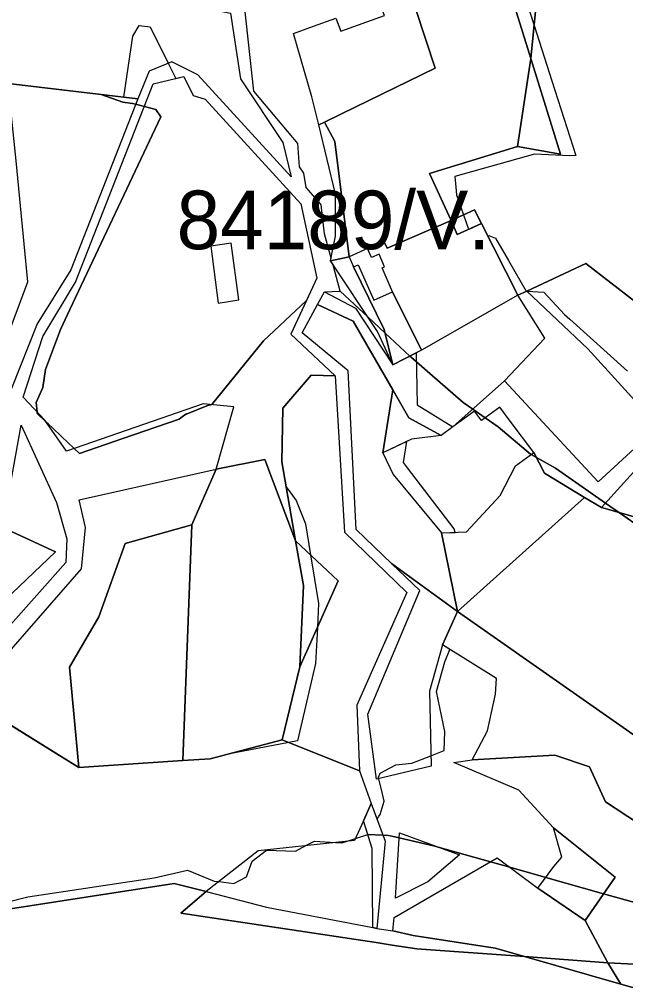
# Model space of a CAD drawing. Extents: x -477304 to -465429, y -1159113 to -1149210.
# Drawn here: x -474123.8 to -473968.5, y -1153880.4 to -1153633.1 of the extents above; entities that cross this region are included whole.
import ezdxf

# ---------------------------------------------------------------- set-up
doc = ezdxf.new("R2010")
doc.units = 0
for name, color, linetype in [('BPEJ_s', 7, 'Continuous'), ('orna_s', 7, 'Continuous'), ('PUPFL_s', 7, 'Continuous'), ('trav_porost_s', 7, 'Continuous'), ('voda_s', 7, 'Continuous'), ('zahrada_s', 7, 'Continuous')]:
    doc.layers.add(name, color=color, linetype=linetype)

msp = doc.modelspace()

# ---------------------------------------------------------------- linework, layer by layer
at = {"layer": 'BPEJ_s'}
for points in [[(-474133.51, -1153860.85), (-474121.59, -1153857.87), (-474089.25, -1153852.98), (-474080.74, -1153851.06), (-474073.93, -1153853.83), (-474072.71, -1153853.98), (-474068.82, -1153854.47), (-474067.2, -1153853.6), (-474065.63, -1153852.76), (-474064.14, -1153848.72), (-474060.52, -1153845.96), (-474053.08, -1153846.17), (-474050.4, -1153844.77), (-474048.18, -1153843.61), (-474042.8, -1153843.94), (-474041.16, -1153844.04), (-474039.85, -1153843.62), (-474037.72, -1153842.93), (-474034.56, -1153841.91), (-474035.67, -1153838.41), (-474033.65, -1153833.96), (-474032.16, -1153838.05), (-474031.76, -1153837.42), (-474031.37, -1153836.81), (-474030.31, -1153833.4), (-474030.84, -1153831.18), (-474031.7, -1153827.64), (-474031.8, -1153827.23), (-474031.37, -1153826.17), (-474027.33, -1153824.04), (-474023.29, -1153823.61), (-474018.39, -1153821.73), (-474014.99, -1153820.42), (-474014.78, -1153815.53), (-474016.91, -1153805.31), (-474014.78, -1153797.65), (-474013.52, -1153794.51), (-474015.4, -1153793.35), (-474011.57, -1153784.78), (-474015.69, -1153764.67), (-474012.17, -1153764.52), (-474012.44, -1153763.61), (-474024.38, -1153747.95), (-474025.42, -1153746.59), (-474024.57, -1153741.27), (-474030.66, -1153744.14), (-474028.15, -1153728), (-474038.28, -1153710.45), (-474047.41, -1153706.15), (-474045.63, -1153702.86), (-474041.59, -1153702.75), (-474043.52, -1153695.73), (-474044.05, -1153694.93), (-474043.92, -1153694.28), (-474045.63, -1153688.07), (-474046.48, -1153680.63), (-474046.76, -1153680.3), (-474050.31, -1153676.16), (-474050.95, -1153672.54), (-474052.01, -1153670.84), (-474052.44, -1153664.88), (-474053.73, -1153663.34), (-474063.72, -1153651.47), (-474065.72, -1153633.48), (-474067.33, -1153618.92)], [(-473964.14, -1153763.61), (-473970.06, -1153759.49), (-473973.63, -1153757.01), (-473986.48, -1153748.08), (-473991.33, -1153745.33), (-473992.68, -1153744.56), (-473992.86, -1153744.46), (-474001.16, -1153737.44), (-474004.43, -1153735.18), (-474007.66, -1153732.95), (-474010.09, -1153731.27), (-474012.78, -1153728.93), (-474017.96, -1153724.42), (-474022.08, -1153720.84), (-474023.36, -1153719.73), (-474023.76, -1153719.35), (-474030.13, -1153713.42), (-474034.47, -1153709.38), (-474041.59, -1153702.75), (-474043.52, -1153695.73), (-474044.05, -1153694.93), (-474043.92, -1153694.28), (-474045.63, -1153688.07), (-474046.48, -1153680.63), (-474046.76, -1153680.3), (-474050.31, -1153676.16), (-474050.95, -1153672.54), (-474052.01, -1153670.84), (-474052.44, -1153664.88), (-474053.73, -1153663.34), (-474063.72, -1153651.47), (-474065.72, -1153633.48), (-474067.33, -1153618.92)], [(-473993.85, -1153628.64), (-473991.92, -1153634.67), (-473987.37, -1153648.83), (-473981.2, -1153668), (-473982.86, -1153668.07), (-473991.8, -1153667.65), (-474012.22, -1153673.39), (-474011.98, -1153676.11), (-474011.8, -1153678.07), (-474010.01, -1153683.18), (-474008.82, -1153686.58), (-474008.57, -1153686.85), (-474005.41, -1153685.4), (-474003.81, -1153688.56), (-474003.5, -1153688.5), (-474001.8, -1153689.14), (-473998.51, -1153694.83), (-473993.92, -1153702.75), (-473993.79, -1153702.69), (-473993.71, -1153702.77), (-473989.45, -1153702.97), (-473984.14, -1153708.71), (-473982.81, -1153709.9), (-473967.96, -1153723.18)], [(-473993.85, -1153628.64), (-473991.92, -1153634.67), (-473987.37, -1153648.83), (-473981.2, -1153668), (-473982.86, -1153668.07), (-473991.8, -1153667.65)], [(-474126.65, -1153649.57), (-474102.8, -1153652.34), (-474097.07, -1153653), (-474094.7, -1153637.4), (-474093.1, -1153634.7), (-474090.32, -1153635.04), (-474085.65, -1153644.35), (-474083.7, -1153648.24), (-474081.68, -1153647.75), (-474079.23, -1153652.59), (-474076.22, -1153653.53), (-474051.72, -1153680.36), (-474047.55, -1153699.41), (-474050.2, -1153705.09), (-474054.24, -1153713.77), (-474042.87, -1153724.42), (-474049.08, -1153724.24), (-474056.33, -1153732.68), (-474056.55, -1153746.46), (-474055.46, -1153752.81), (-474052.86, -1153756.37), (-474050.52, -1153762.33), (-474049.19, -1153770.31), (-474047.12, -1153782.76), (-474047.46, -1153788.91), (-474047.97, -1153798.08), (-474050.52, -1153809.14), (-474052.54, -1153817.9), (-474054.8, -1153818.33), (-474070.38, -1153821.33), (-474074.89, -1153822.51), (-474081.96, -1153823), (-474090.01, -1153823.54), (-474090.52, -1153823.58), (-474090.95, -1153823.61), (-474091.19, -1153823.62), (-474091.26, -1153823.62), (-474108.57, -1153824.77), (-474136.96, -1153807.1)], [(-474126.65, -1153649.57), (-474102.8, -1153652.34)], [(-474102.8, -1153652.34), (-474097.27, -1153654.33), (-474094.78, -1153654.67), (-474094.02, -1153654.86), (-474091.78, -1153655.42), (-474088.82, -1153656.16), (-474087.55, -1153658.07), (-474110.89, -1153707.45), (-474113.29, -1153712.54), (-474117.12, -1153722.76), (-474117.76, -1153727.44), (-474119.46, -1153731.27), (-474119.25, -1153733.66), (-474119.21, -1153734.06), (-474116.9, -1153736.25), (-474116.32, -1153736.8), (-474115.28, -1153737.78), (-474113, -1153739.94), (-474109.72, -1153743.05), (-474108.37, -1153744.32), (-474097.33, -1153740.51), (-474082.87, -1153735.52), (-474082.08, -1153734.93), (-474081.16, -1153734.25), (-474080.97, -1153734.17), (-474080.83, -1153734.11), (-474075.77, -1153732.12), (-474075.55, -1153732.04), (-474075.21, -1153731.91), (-474074.49, -1153731.79), (-474061.26, -1153715.46), (-474050.2, -1153705.09), (-474054.24, -1153713.77), (-474042.87, -1153724.42), (-474049.08, -1153724.24), (-474056.33, -1153732.68), (-474056.55, -1153746.46), (-474055.46, -1153752.81), (-474052.86, -1153756.37), (-474050.52, -1153762.33), (-474049.19, -1153770.31), (-474047.12, -1153782.76), (-474047.46, -1153788.91), (-474047.97, -1153798.08), (-474050.52, -1153809.14), (-474052.54, -1153817.9), (-474054.8, -1153818.33), (-474070.38, -1153821.33), (-474074.89, -1153822.51), (-474081.96, -1153823), (-474090.01, -1153823.54), (-474090.52, -1153823.58), (-474090.95, -1153823.61), (-474091.19, -1153823.62), (-474091.26, -1153823.62), (-474108.57, -1153824.77), (-474136.96, -1153807.1)], [(-473991.8, -1153667.65), (-474012.22, -1153673.39), (-474011.98, -1153676.11), (-474011.8, -1153678.07), (-474010.01, -1153683.18), (-474008.82, -1153686.58), (-474008.57, -1153686.85), (-474005.41, -1153685.4), (-474003.81, -1153688.56), (-474003.5, -1153688.5), (-474001.8, -1153689.14), (-473998.51, -1153694.83), (-473993.92, -1153702.75), (-473993.79, -1153702.69), (-473993.71, -1153702.77), (-473989.45, -1153702.97), (-473984.14, -1153708.71), (-473982.81, -1153709.9), (-473967.96, -1153723.18)], [(-473964.56, -1153859.79), (-473974.12, -1153857.09), (-473988.95, -1153852.9), (-473998.16, -1153850.3), (-474003.11, -1153848.9), (-474016.51, -1153845.12), (-474017.33, -1153844.89), (-474026.5, -1153842.76), (-474027.63, -1153842.5), (-474029.25, -1153842.13), (-474030.69, -1153842.07), (-474034.56, -1153841.91), (-474035.67, -1153838.41), (-474033.65, -1153833.96), (-474032.16, -1153838.05), (-474031.76, -1153837.42), (-474031.37, -1153836.81), (-474030.31, -1153833.4), (-474030.84, -1153831.18), (-474031.7, -1153827.64), (-474031.8, -1153827.23), (-474031.37, -1153826.17), (-474027.33, -1153824.04), (-474023.29, -1153823.61), (-474018.39, -1153821.73), (-474014.99, -1153820.42), (-474014.78, -1153815.53), (-474016.91, -1153805.31), (-474014.78, -1153797.65), (-474013.52, -1153794.51), (-474015.4, -1153793.35), (-474011.57, -1153784.78), (-474015.69, -1153764.67), (-474012.17, -1153764.52), (-474012.44, -1153763.61), (-474024.38, -1153747.95), (-474025.42, -1153746.59), (-474024.57, -1153741.27), (-474030.66, -1153744.14), (-474028.15, -1153728), (-474038.28, -1153710.45), (-474047.41, -1153706.15), (-474045.63, -1153702.86), (-474041.59, -1153702.75), (-474034.47, -1153709.38), (-474030.13, -1153713.42), (-474023.76, -1153719.35), (-474023.36, -1153719.73), (-474022.08, -1153720.84), (-474017.96, -1153724.42), (-474012.78, -1153728.93), (-474010.09, -1153731.27), (-474007.66, -1153732.95), (-474004.43, -1153735.18), (-474001.16, -1153737.44), (-473992.86, -1153744.46), (-473992.68, -1153744.56), (-473991.33, -1153745.33), (-473986.48, -1153748.08), (-473973.63, -1153757.01), (-473970.06, -1153759.49), (-473964.14, -1153763.61)], [(-474133.51, -1153860.85), (-474121.59, -1153857.87), (-474089.25, -1153852.98), (-474080.74, -1153851.06), (-474073.93, -1153853.83), (-474072.71, -1153853.98), (-474068.82, -1153854.47), (-474067.2, -1153853.6), (-474065.63, -1153852.76), (-474064.14, -1153848.72), (-474060.52, -1153845.96), (-474053.08, -1153846.17), (-474050.4, -1153844.77), (-474048.18, -1153843.61), (-474042.8, -1153843.94), (-474041.16, -1153844.04), (-474039.85, -1153843.62), (-474037.72, -1153842.93), (-474034.56, -1153841.91), (-474030.69, -1153842.07), (-474029.25, -1153842.13), (-474027.63, -1153842.5), (-474026.5, -1153842.76), (-474017.33, -1153844.89), (-474016.51, -1153845.12), (-474003.11, -1153848.9), (-473998.16, -1153850.3), (-473988.95, -1153852.9), (-473974.12, -1153857.09), (-473964.56, -1153859.79)]]:
    msp.add_lwpolyline(points, dxfattribs=at)
msp.add_lwpolyline([(-474050.2, -1153705.09), (-474061.26, -1153715.46), (-474074.49, -1153731.79), (-474075.21, -1153731.91), (-474075.55, -1153732.04), (-474075.77, -1153732.12), (-474080.83, -1153734.11), (-474080.97, -1153734.17), (-474081.16, -1153734.25), (-474082.08, -1153734.93), (-474082.87, -1153735.52), (-474097.33, -1153740.51), (-474108.37, -1153744.32), (-474109.72, -1153743.05), (-474113, -1153739.94), (-474115.28, -1153737.78), (-474116.32, -1153736.8), (-474116.9, -1153736.25), (-474119.21, -1153734.06), (-474119.25, -1153733.66), (-474119.46, -1153731.27), (-474117.76, -1153727.44), (-474117.12, -1153722.76), (-474113.29, -1153712.54), (-474110.89, -1153707.45), (-474087.55, -1153658.07), (-474088.82, -1153656.16), (-474091.78, -1153655.42), (-474094.02, -1153654.86), (-474094.78, -1153654.67), (-474097.27, -1153654.33), (-474102.8, -1153652.34), (-474097.07, -1153653), (-474094.7, -1153637.4), (-474093.1, -1153634.7), (-474090.32, -1153635.04), (-474085.65, -1153644.35), (-474083.7, -1153648.24), (-474081.68, -1153647.75), (-474079.23, -1153652.59), (-474076.22, -1153653.53), (-474051.72, -1153680.36), (-474047.55, -1153699.41)], close=True, dxfattribs=at)
at = {"layer": 'orna_s'}
for points in [[(-474018.73, -1153672.6), (-474013.18, -1153684.64), (-474029.55, -1153691.68), (-474030.37, -1153690.05), (-474034.58, -1153691.81), (-474039.33, -1153693.9), (-474043.01, -1153664.39), (-474045.66, -1153659.42), (-474041.26, -1153657.27), (-474017.25, -1153645.59), (-474032.04, -1153600.69), (-474006.35, -1153599.46), (-473992.8, -1153643.11), (-473996.2, -1153665.65)], [(-473992.8, -1153643.11), (-473985.18, -1153667.66), (-473996.2, -1153665.65)], [(-473978.88, -1153863.97), (-473991, -1153855.65), (-473986.86, -1153850.1), (-473984.81, -1153847.76), (-473986.97, -1153840.23), (-473971.17, -1153852.83)], [(-474028.09, -1153866.56), (-474027.79, -1153863.2), (-474001.38, -1153847.9), (-473991, -1153855.65), (-473978.88, -1153863.97), (-473973.05, -1153874.77), (-473994.36, -1153873.21), (-474001.9, -1153871.07), (-474022.9, -1153867.77)], [(-473994.36, -1153873.21), (-473973.05, -1153874.77), (-473969.67, -1153880.22)]]:
    msp.add_lwpolyline(points, close=True, dxfattribs=at)
at = {"layer": 'PUPFL_s'}
for points in [[(-474111.58, -1153436.2), (-474101.15, -1153453.48), (-474204.61, -1153479.97), (-474113.87, -1153622.53), (-474069.67, -1153631.47), (-474067.12, -1153648.31), (-474056.31, -1153664.61), (-474054.16, -1153673.41), (-474078.06, -1153647.3), (-474084.75, -1153643.99), (-474090.58, -1153646.36), (-474093.46, -1153653.42), (-474126.65, -1153649.57)], [(-473907.69, -1153742.41), (-473941.13, -1153721.8), (-473959.5, -1153710.48), (-473978.64, -1153695.63), (-473993.79, -1153702.69), (-473996.1, -1153703.76), (-474005.41, -1153685.4), (-474007.19, -1153681.89), (-474013.18, -1153684.64), (-474018.73, -1153672.6), (-473996.2, -1153665.65), (-473985.18, -1153667.66), (-473992.8, -1153643.11), (-473991.36, -1153629.33)]]:
    msp.add_lwpolyline(points, dxfattribs=at)
for points in [[(-474009.44, -1153566.45), (-473995.72, -1153606.47), (-473991.36, -1153629.33), (-473992.8, -1153643.11), (-474006.35, -1153599.46), (-474016.36, -1153567.15), (-474010.88, -1153567.15)], [(-474005.41, -1153685.4), (-474011.61, -1153688.25), (-474013.18, -1153684.64), (-474007.19, -1153681.89)], [(-473908.69, -1153745.3), (-473913.25, -1153747.06), (-473927.95, -1153733.48), (-473951.66, -1153741.46), (-473956.35, -1153741.42), (-473960.03, -1153737.37), (-473978.12, -1153717.47), (-473993.79, -1153702.69), (-473978.64, -1153695.63), (-473959.5, -1153710.48), (-473941.13, -1153721.8), (-473907.69, -1153742.41), (-473889.2, -1153754.19), (-473872.95, -1153759.4), (-473873.06, -1153763.83), (-473890.75, -1153760.27)], [(-474028.05, -1153749.68), (-474015.69, -1153764.67), (-474011.57, -1153784.78), (-474028.42, -1153772.49), (-474037.51, -1153763.8), (-474039.59, -1153723.11), (-474051.31, -1153713.37), (-474047.41, -1153706.15), (-474038.28, -1153710.45), (-474028.15, -1153728), (-474030.66, -1153744.14)], [(-474056.33, -1153732.68), (-474049.08, -1153724.24), (-474042.87, -1153724.42), (-474040.46, -1153764.49), (-474024.51, -1153779.95), (-474037.31, -1153808.79), (-474036.68, -1153825.64), (-474056.44, -1153817.67), (-474051.96, -1153799), (-474042.11, -1153776.9), (-474053.07, -1153766.7), (-474056.55, -1153746.46)], [(-473956.35, -1153741.42), (-473939.17, -1153757.88), (-473929.39, -1153747.96), (-473890.75, -1153760.27), (-473873.06, -1153763.83), (-473878.02, -1153783.97), (-473877.74, -1153785.82), (-473974.69, -1153758.17), (-473962.43, -1153744.64), (-473965.18, -1153742.09), (-473960.03, -1153737.37)], [(-474053.07, -1153766.7), (-474042.11, -1153776.9), (-474051.96, -1153799), (-474051.01, -1153778.1)], [(-474018.73, -1153805.17), (-474018.33, -1153824.43), (-474032.3, -1153827.78), (-474034.54, -1153811.07), (-474021.19, -1153779.4), (-474028.42, -1153772.49), (-474011.57, -1153784.78), (-474015.4, -1153793.35)], [(-474037.94, -1153843.41), (-474062.65, -1153846.11), (-474075.98, -1153856.54), (-474084.14, -1153854.43), (-474165.39, -1153867.04), (-474202.37, -1153879.94), (-474227.94, -1153885.74), (-474290.58, -1153895.88), (-474303.54, -1153897.14), (-474363.35, -1153892.8), (-474392.23, -1153904.09), (-474390.13, -1153878.32), (-474370.15, -1153871.7), (-474362.3, -1153848.71), (-474157.02, -1153829.56), (-474136.98, -1153807.12), (-474108.57, -1153824.77), (-474081.96, -1153823), (-474074.89, -1153822.51), (-474056.44, -1153817.67), (-474036.68, -1153825.64), (-474033.65, -1153833.96), (-474035.67, -1153838.41)], [(-473898.84, -1153882.98), (-473926.07, -1153887.04), (-473960.25, -1153882.89), (-473969.67, -1153880.22), (-473973.05, -1153874.77), (-473959.66, -1153875.49), (-473897.54, -1153877.44), (-473849.63, -1153870.19)]]:
    msp.add_lwpolyline(points, close=True, dxfattribs=at)
at = {"layer": 'trav_porost_s'}
for points in [[(-474111.71, -1153743.74), (-474117.25, -1153735.75), (-474122.83, -1153729.92), (-474117.81, -1153714.35), (-474109.44, -1153700.45), (-474089.52, -1153649.64), (-474081.68, -1153647.75), (-474079.23, -1153652.59), (-474076.22, -1153653.53), (-474051.72, -1153680.36), (-474047.55, -1153699.41), (-474054.24, -1153713.77), (-474042.87, -1153724.42), (-474049.08, -1153724.24), (-474056.33, -1153732.68), (-474056.55, -1153746.46), (-474053.07, -1153766.7), (-474060.94, -1153745.83), (-474073.38, -1153748.35), (-474068.88, -1153732.36), (-474076.7, -1153731.56)], [(-474125.83, -1153727.69), (-474131.38, -1153735.49), (-474129.72, -1153721.86), (-474121.59, -1153700.3), (-474124.63, -1153669.37), (-474126.65, -1153649.57), (-474093.46, -1153653.42), (-474110.62, -1153697.28), (-474119.24, -1153711.06)], [(-474047.09, -1153660.11), (-474045.66, -1153659.42), (-474043.01, -1153664.39), (-474039.33, -1153693.9), (-474044.05, -1153694.93), (-474042.79, -1153688.65), (-474042.79, -1153677.92)], [(-474072.86, -1153705.76), (-474067.59, -1153704.98), (-474069.51, -1153690.46), (-474074.78, -1153691.24)], [(-474044.05, -1153694.93), (-474039.33, -1153693.9), (-474038.17, -1153696.53), (-474030.34, -1153712.57), (-474028.13, -1153721.59), (-474032.06, -1153713.02)], [(-474020.81, -1153717.84), (-474022.12, -1153718.51), (-474028.13, -1153721.59), (-474030.34, -1153712.57), (-474038.17, -1153696.53), (-474036.97, -1153696), (-474032.99, -1153705.05), (-474028.17, -1153702.93)], [(-474047.41, -1153706.15), (-474045.63, -1153702.86), (-474037.68, -1153707.11), (-474028.13, -1153721.59), (-474022.12, -1153718.51), (-474021.87, -1153731.88), (-474012.71, -1153737.46), (-474015.76, -1153739.68), (-474023.99, -1153735.21), (-474028.15, -1153728), (-474038.28, -1153710.45)], [(-473978.12, -1153717.47), (-473960.03, -1153737.37), (-473965.18, -1153742.09), (-473975.48, -1153751.54), (-473999.55, -1153725.7), (-473989.14, -1153714.74), (-473996.1, -1153703.76), (-473993.79, -1153702.69)], [(-473999.55, -1153725.7), (-473975.48, -1153751.54), (-473965.18, -1153742.09), (-473962.43, -1153744.64), (-473974.69, -1153758.17), (-473979, -1153755.56), (-473989.3, -1153749.33), (-473991.98, -1153744.05), (-473998.03, -1153736.07), (-474000.67, -1153732.44), (-474005.41, -1153735.89), (-474007.19, -1153733.45), (-474012.71, -1153737.46)], [(-474030.66, -1153744.14), (-474028.15, -1153728), (-474023.99, -1153735.21), (-474015.76, -1153739.68), (-474023.31, -1153740.67)], [(-474123.38, -1153737.09), (-474114.32, -1153756.85), (-474111.62, -1153766.14), (-474111.92, -1153772.24), (-474141, -1153804.98), (-474165.65, -1153789.22), (-474168.81, -1153774.27), (-474162.12, -1153772.79), (-474153.7, -1153769.92), (-474133.15, -1153787.15), (-474114.58, -1153769.51), (-474137.6, -1153758.91), (-474133.25, -1153751.01), (-474126.08, -1153752.28)], [(-474073.38, -1153748.35), (-474060.94, -1153745.83), (-474053.07, -1153766.7), (-474051.01, -1153778.1), (-474051.96, -1153799), (-474056.44, -1153817.67), (-474074.89, -1153822.51), (-474081.96, -1153823), (-474079.61, -1153762.59)], [(-474096.72, -1153767.4), (-474103.4, -1153786.14), (-474110.93, -1153799.01), (-474108.57, -1153824.77), (-474136.98, -1153807.12), (-474107.9, -1153773.82), (-474106.87, -1153763.25), (-474108.5, -1153756.15), (-474073.38, -1153748.35), (-474079.61, -1153762.59)], [(-473922.62, -1153847.07), (-474011.57, -1153784.78), (-473979, -1153755.56), (-473974.69, -1153758.17), (-473877.74, -1153785.82), (-473875.04, -1153803.95), (-473874.54, -1153820.69), (-473877.16, -1153835.89), (-473889.11, -1153841.73), (-473920.46, -1153848.72)], [(-474096.72, -1153767.4), (-474079.61, -1153762.59), (-474081.96, -1153823), (-474108.57, -1153824.77), (-474110.93, -1153799.01), (-474103.4, -1153786.14)], [(-473935.5, -1153852.08), (-473947.22, -1153847.53), (-473959.45, -1153842.89), (-473973.61, -1153833.55), (-473977.75, -1153824.58), (-473986.64, -1153821.6), (-474007.78, -1153822.76), (-474003.88, -1153815.35), (-474001.83, -1153805.97), (-474001.56, -1153801.92), (-474015.4, -1153793.35), (-474011.57, -1153784.78), (-473922.62, -1153847.07), (-473920.46, -1153848.72)], [(-473947.22, -1153847.53), (-473959.66, -1153875.49), (-473973.05, -1153874.77), (-473978.88, -1153863.97), (-473971.17, -1153852.83), (-473986.97, -1153840.23), (-473995.81, -1153830.53), (-474012.45, -1153823.5), (-474007.78, -1153822.76), (-473986.64, -1153821.6), (-473977.75, -1153824.58), (-473973.61, -1153833.55), (-473959.45, -1153842.89)], [(-474035.67, -1153838.41), (-474033.65, -1153833.96), (-474030.12, -1153843.63), (-474032.2, -1153865.96), (-474033.25, -1153865.76), (-474033.43, -1153845.48)], [(-474026.42, -1153841.53), (-474011.03, -1153847.11), (-474019.12, -1153854.01), (-474027.44, -1153858.24)]]:
    msp.add_lwpolyline(points, close=True, dxfattribs=at)
at = {"layer": 'voda_s'}
msp.add_lwpolyline([(-474165.39, -1153867.04), (-474084.14, -1153854.43), (-474075.98, -1153856.54), (-474082.42, -1153862.08), (-474032.41, -1153869.61), (-474028.31, -1153870.23), (-474021.95, -1153871.19), (-473994.36, -1153873.21), (-473969.67, -1153880.22), (-473960.25, -1153882.89), (-473926.07, -1153887.04), (-473898.84, -1153882.98), (-473849.63, -1153870.19), (-473788.82, -1153858.15)], dxfattribs=at)
msp.add_lwpolyline([(-474001.9, -1153871.07), (-473994.36, -1153873.21), (-474021.95, -1153871.19), (-474028.31, -1153870.23), (-474032.41, -1153869.61), (-474082.42, -1153862.08), (-474075.98, -1153856.54), (-474060.46, -1153860.54), (-474033.25, -1153865.76), (-474032.2, -1153865.96), (-474028.09, -1153866.56), (-474022.9, -1153867.77)], close=True, dxfattribs=at)
at = {"layer": 'zahrada_s'}
for points in [[(-474040.32, -1153608.33), (-474052.35, -1153612.75), (-474051.54, -1153596.47), (-474034.24, -1153594.07), (-474032.04, -1153600.69), (-474017.25, -1153645.59), (-474041.26, -1153657.27), (-474045.66, -1153659.42), (-474047.09, -1153660.11), (-474048.83, -1153652.93), (-474053.57, -1153636.74), (-474048.41, -1153634.85), (-474042.71, -1153632.76), (-474041.48, -1153636.11), (-474030.22, -1153632.1)], [(-474028.17, -1153702.93), (-474030.89, -1153696.75), (-474030.22, -1153696.46), (-474031.64, -1153693.24), (-474033.58, -1153694.09), (-474034.58, -1153691.81), (-474030.37, -1153690.05), (-474029.55, -1153691.68), (-474013.18, -1153684.64), (-474011.61, -1153688.25), (-474005.41, -1153685.4), (-473996.1, -1153703.76), (-474020.81, -1153717.84)], [(-473991.98, -1153744.05), (-473989.3, -1153749.33), (-473979, -1153755.56), (-474011.57, -1153784.78), (-474015.69, -1153764.67), (-474009.24, -1153764.4), (-474000.59, -1153755.1), (-473996.67, -1153747.48)], [(-474137.6, -1153758.91), (-474114.58, -1153769.51), (-474133.15, -1153787.15), (-474153.7, -1153769.92), (-474146.61, -1153762.6), (-474143.88, -1153764.34), (-474138.97, -1153761.41)]]:
    msp.add_lwpolyline(points, close=True, dxfattribs=at)

# ---------------------------------------------------------------- texts
at = {"layer": 'BPEJ_s'}
msp.add_text('84189/V.', height=15, dxfattribs=at).set_placement((-474083.51, -1153691.97))

doc.saveas('drawing.dxf')
